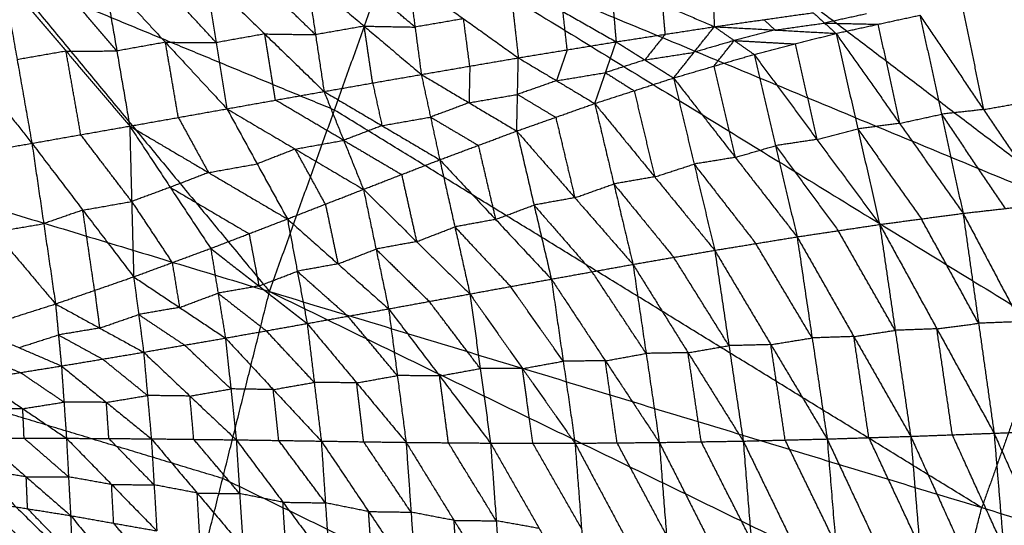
# Model space of a CAD drawing. Header units: millimetres. Extents: x -106 to 110, y -96 to 120.
# Tile 307 of 656: x -41.98 to -31.22, y 21.86 to 27.39. Entities that reach past the tile are written whole.
import ezdxf

# ---------------------------------------------------------------- set-up
doc = ezdxf.new("R2010")
doc.units = ezdxf.units.MM
doc.header["$MEASUREMENT"] = 0
doc.layers.add('Default', color=7, linetype='Continuous', true_color=0x000000)

msp = doc.modelspace()

# ---------------------------------------------------------------- linework, layer by layer
at = {"layer": 'Default'}
for points in [[(-31.359, 39.184, 3.809), (-25.851, 32.974, 3.779), (-20.344, 26.764, 3.749)], [(-33.868, 35.801, 3.809), (-27.778, 30.161, 3.779), (-21.688, 24.52, 3.749)], [(-33.868, 35.801, 3.809), (-27.106, 31.283, 3.779), (-20.344, 26.764, 3.749)], [(-36.034, 32.188, 3.809), (-29.42, 27.172, 3.779), (-22.807, 22.156, 3.749)], [(-36.034, 32.188, 3.809), (-28.861, 28.354, 3.779), (-21.688, 24.52, 3.749)], [(-44.98, 31.34, 3.861), (-42.117, 27.877, 3.835), (-39.254, 24.415, 3.809)], [(-30.321, 25.268, 3.779), (-33.627, 27.776, 3.794), (-36.934, 30.284, 3.809)], [(-39.254, 24.415, 3.809), (-38.544, 26.398, 3.809), (-37.835, 28.381, 3.809)], [(-37.835, 28.381, 3.809), (-30.761, 24.037, 3.779), (-23.688, 19.693, 3.749)], [(-37.835, 28.381, 3.809), (-30.321, 25.268, 3.779), (-22.807, 22.156, 3.749)], [(-38.544, 26.398, 3.809), (-40.33, 27.137, 3.822), (-42.117, 27.877, 3.835)], [(-43.272, 27.842, -2.058), (-42.561, 26.938, -1.622), (-41.85, 26.035, -1.187)], [(-42.172, 27.86, -1.914), (-42.011, 26.948, -1.55), (-41.85, 26.035, -1.187)], [(-42.172, 27.86, -1.914), (-41.477, 27.042, -1.499), (-40.781, 26.223, -1.084)], [(-40.922, 27.044, -1.418), (-41.27, 27.453, -1.626), (-41.617, 27.863, -1.833)], [(-41.063, 27.865, -1.752), (-40.922, 27.044, -1.418), (-40.781, 26.223, -1.084)], [(-41.063, 27.865, -1.752), (-40.391, 27.139, -1.362), (-39.719, 26.412, -0.971)], [(-39.836, 27.135, -1.273), (-40.172, 27.498, -1.468), (-40.508, 27.862, -1.664)], [(-39.953, 27.858, -1.575), (-39.836, 27.135, -1.273), (-39.719, 26.412, -0.971)], [(-39.953, 27.858, -1.575), (-39.305, 27.23, -1.212), (-38.658, 26.601, -0.849)], [(-38.751, 27.222, -1.115), (-39.075, 27.536, -1.297), (-39.398, 27.85, -1.478)], [(-38.844, 27.843, -1.382), (-38.751, 27.222, -1.115), (-38.658, 26.601, -0.849)], [(-38.844, 27.843, -1.382), (-38.219, 27.315, -1.051), (-37.595, 26.787, -0.719)], [(-37.663, 27.305, -0.949), (-37.976, 27.569, -1.114), (-38.288, 27.832, -1.28)], [(-37.732, 27.822, -1.178), (-37.663, 27.305, -0.949), (-37.595, 26.787, -0.719)], [(-37.732, 27.822, -1.178), (-37.133, 27.396, -0.883), (-36.535, 26.969, -0.589)], [(-36.628, 27.806, -0.972), (-36.581, 27.387, -0.78), (-36.535, 26.969, -0.589)], [(-36.628, 27.806, -0.972), (-36.047, 27.475, -0.716), (-35.466, 27.144, -0.461)], [(-35.521, 27.795, -0.769), (-35.494, 27.47, -0.615), (-35.466, 27.144, -0.461)], [(-35.521, 27.795, -0.769), (-34.957, 27.552, -0.555), (-34.392, 27.309, -0.341)], [(-34.416, 27.795, -0.579), (-34.404, 27.552, -0.46), (-34.392, 27.309, -0.341)], [(-34.929, 27.227, -0.401), (-34.943, 27.389, -0.478), (-34.957, 27.552, -0.555)], [(-36, 27.056, -0.525), (-36.024, 27.265, -0.621), (-36.047, 27.475, -0.716)], [(-34.392, 27.309, -0.341), (-33.853, 27.386, -0.288), (-33.313, 27.462, -0.235)], [(-33.313, 27.462, -0.235), (-33.188, 27.349, -0.089), (-33.063, 27.236, 0.057)], [(-32.73, 27.449, -0.091), (-32.959, 27.399, -0.09), (-33.188, 27.349, -0.089)], [(-31.68, 27.517, 0.052), (-31.566, 26.961, -0.4), (-31.451, 26.404, -0.853)], [(-37.133, 27.396, -0.883), (-37.398, 27.35, -0.916), (-37.663, 27.305, -0.949)], [(-37.065, 26.878, -0.654), (-37.099, 27.137, -0.769), (-37.133, 27.396, -0.883)], [(-33.853, 27.386, -0.288), (-33.79, 27.329, -0.215), (-33.728, 27.273, -0.142)], [(-33.728, 27.273, -0.142), (-33.458, 27.311, -0.116), (-33.188, 27.349, -0.089)], [(-33.188, 27.349, -0.089), (-32.896, 27.342, -0.017), (-32.605, 27.336, 0.055)], [(-33.063, 27.236, 0.057), (-32.605, 27.336, 0.055), (-32.146, 27.435, 0.053)], [(-32.605, 27.336, 0.055), (-32.487, 26.794, -0.384), (-32.369, 26.253, -0.823)], [(-32.146, 27.435, 0.053), (-31.911, 26.353, -0.825), (-31.675, 25.27, -1.703)], [(-32.146, 27.435, 0.053), (-31.451, 26.404, -0.853), (-30.756, 25.373, -1.759)], [(-39.305, 27.23, -1.212), (-39.571, 27.182, -1.242), (-39.836, 27.135, -1.273)], [(-39.189, 26.507, -0.91), (-39.247, 26.868, -1.061), (-39.305, 27.23, -1.212)], [(-39.305, 27.23, -1.212), (-39.028, 27.226, -1.164), (-38.751, 27.222, -1.115)], [(-38.219, 27.315, -1.051), (-38.485, 27.268, -1.083), (-38.751, 27.222, -1.115)], [(-38.127, 26.694, -0.784), (-38.173, 27.005, -0.917), (-38.219, 27.315, -1.051)], [(-38.219, 27.315, -1.051), (-37.941, 27.31, -1), (-37.663, 27.305, -0.949)], [(-35.466, 27.144, -0.461), (-34.929, 27.227, -0.401), (-34.392, 27.309, -0.341)], [(-34.929, 27.227, -0.401), (-35.041, 27.086, -0.3), (-35.152, 26.946, -0.199)], [(-34.838, 26.749, 0.063), (-34.615, 27.029, -0.139), (-34.392, 27.309, -0.341)], [(-34.392, 27.309, -0.341), (-34.175, 27.158, -0.141), (-33.958, 27.006, 0.06)], [(-34.392, 27.309, -0.341), (-33.728, 27.273, -0.142), (-33.063, 27.236, 0.057)], [(-33.728, 27.273, -0.142), (-33.951, 27.215, -0.142), (-34.175, 27.158, -0.141)], [(-33.958, 27.006, 0.06), (-33.511, 27.121, 0.058), (-33.063, 27.236, 0.057)], [(-33.063, 27.236, 0.057), (-32.825, 26.192, -0.788), (-32.586, 25.148, -1.632)], [(-33.063, 27.236, 0.057), (-32.369, 26.253, -0.823), (-31.675, 25.27, -1.703)], [(-40.391, 27.139, -1.362), (-40.656, 27.091, -1.39), (-40.922, 27.044, -1.418)], [(-40.25, 26.317, -1.028), (-40.32, 26.728, -1.195), (-40.391, 27.139, -1.362)], [(-40.391, 27.139, -1.362), (-40.113, 27.137, -1.317), (-39.836, 27.135, -1.273)], [(-36.535, 26.969, -0.589), (-36, 27.056, -0.525), (-35.466, 27.144, -0.461)], [(-35.7, 26.47, 0.066), (-35.583, 26.807, -0.197), (-35.466, 27.144, -0.461)], [(-35.466, 27.144, -0.461), (-35.152, 26.946, -0.199), (-34.838, 26.749, 0.063)], [(-34.175, 27.158, -0.141), (-34.395, 27.093, -0.14), (-34.615, 27.029, -0.139)], [(-34.398, 26.878, 0.061), (-34.287, 27.018, -0.04), (-34.175, 27.158, -0.141)], [(-34.175, 27.158, -0.141), (-33.843, 27.139, -0.041), (-33.511, 27.121, 0.058)], [(-33.511, 27.121, 0.058), (-33.391, 26.599, -0.364), (-33.272, 26.077, -0.786)], [(-41.477, 27.042, -1.499), (-41.744, 26.995, -1.525), (-42.011, 26.948, -1.55)], [(-41.477, 27.042, -1.499), (-41.199, 27.043, -1.459), (-40.922, 27.044, -1.418)], [(-41.316, 26.129, -1.136), (-41.396, 26.585, -1.317), (-41.477, 27.042, -1.499)], [(-36, 27.056, -0.525), (-36.059, 26.888, -0.393), (-36.117, 26.719, -0.261)], [(-35.152, 26.946, -0.199), (-34.884, 26.988, -0.169), (-34.615, 27.029, -0.139)], [(-34.838, 26.749, 0.063), (-34.398, 26.878, 0.061), (-33.958, 27.006, 0.06)], [(-33.958, 27.006, 0.06), (-33.724, 26.009, -0.744), (-33.489, 25.013, -1.548)], [(-33.958, 27.006, 0.06), (-33.272, 26.077, -0.786), (-32.586, 25.148, -1.632)], [(-37.595, 26.787, -0.719), (-37.065, 26.878, -0.654), (-36.535, 26.969, -0.589)], [(-36.552, 26.169, 0.07), (-36.543, 26.569, -0.26), (-36.535, 26.969, -0.589)], [(-36.535, 26.969, -0.589), (-36.117, 26.719, -0.261), (-35.7, 26.47, 0.066)], [(-35.152, 26.946, -0.199), (-35.368, 26.876, -0.198), (-35.583, 26.807, -0.197)], [(-37.065, 26.878, -0.654), (-37.069, 26.678, -0.489), (-37.073, 26.478, -0.325)], [(-36.117, 26.719, -0.261), (-35.85, 26.763, -0.229), (-35.583, 26.807, -0.197)], [(-35.583, 26.807, -0.197), (-35.426, 26.708, -0.066), (-35.269, 26.609, 0.065)], [(-34.398, 26.878, 0.061), (-34.281, 26.379, -0.341), (-34.164, 25.881, -0.743)], [(-38.658, 26.601, -0.849), (-38.127, 26.694, -0.784), (-37.595, 26.787, -0.719)], [(-38.127, 26.694, -0.784), (-38.076, 26.461, -0.586), (-38.025, 26.228, -0.388)], [(-37.595, 26.787, -0.719), (-37.494, 26.321, -0.323), (-37.393, 25.855, 0.073)], [(-37.595, 26.787, -0.719), (-37.073, 26.478, -0.325), (-36.552, 26.169, 0.07)], [(-36.117, 26.719, -0.261), (-36.33, 26.644, -0.26), (-36.543, 26.569, -0.26)], [(-35.7, 26.47, 0.066), (-35.269, 26.609, 0.065), (-34.838, 26.749, 0.063)], [(-34.838, 26.749, 0.063), (-34.614, 25.808, -0.695), (-34.389, 24.866, -1.452)], [(-34.838, 26.749, 0.063), (-34.164, 25.881, -0.743), (-33.489, 25.013, -1.548)], [(-46.655, 26.66, 3.861), (-43.466, 23.494, 3.835), (-40.277, 20.329, 3.809)], [(-46.655, 26.66, 3.861), (-42.954, 25.537, 3.835), (-39.254, 24.415, 3.809)], [(-39.719, 26.412, -0.971), (-39.189, 26.507, -0.91), (-38.658, 26.601, -0.849)], [(-38.658, 26.601, -0.849), (-38.443, 26.067, -0.386), (-38.227, 25.532, 0.077)], [(-38.658, 26.601, -0.849), (-38.025, 26.228, -0.388), (-37.393, 25.855, 0.073)], [(-35.269, 26.609, 0.065), (-35.157, 26.139, -0.314), (-35.044, 25.668, -0.693)], [(-38.443, 26.067, -0.386), (-38.816, 26.287, -0.648), (-39.189, 26.507, -0.91)], [(-37.073, 26.478, -0.325), (-37.284, 26.4, -0.324), (-37.494, 26.321, -0.323)], [(-37.073, 26.478, -0.325), (-36.808, 26.524, -0.292), (-36.543, 26.569, -0.26)], [(-36.552, 26.169, 0.07), (-36.126, 26.319, 0.068), (-35.7, 26.47, 0.066)], [(-36.543, 26.569, -0.26), (-36.335, 26.444, -0.096), (-36.126, 26.319, 0.068)], [(-35.7, 26.47, 0.066), (-35.491, 25.591, -0.64), (-35.282, 24.712, -1.347)], [(-35.7, 26.47, 0.066), (-35.044, 25.668, -0.693), (-34.389, 24.866, -1.452)], [(-31.451, 26.404, -0.853), (-31.218, 26.445, -0.853), (-30.985, 26.486, -0.854)], [(-40.781, 26.223, -1.084), (-40.25, 26.317, -1.028), (-39.719, 26.412, -0.971)], [(-39.719, 26.412, -0.971), (-39.389, 25.81, -0.445), (-39.058, 25.208, 0.08)], [(-39.719, 26.412, -0.971), (-38.973, 25.972, -0.447), (-38.227, 25.532, 0.077)], [(-31.471, 22.054, 3.779), (-35.007, 24.226, 3.794), (-38.544, 26.398, 3.809)], [(-31.451, 26.404, -0.853), (-31.681, 26.378, -0.839), (-31.911, 26.353, -0.825)], [(-40.25, 26.317, -1.028), (-40.085, 26.016, -0.765), (-39.92, 25.715, -0.502)], [(-38.025, 26.228, -0.388), (-37.76, 26.275, -0.356), (-37.494, 26.321, -0.323)], [(-37.494, 26.321, -0.323), (-37.233, 26.167, -0.126), (-36.972, 26.012, 0.071)], [(-36.126, 26.319, 0.068), (-36.021, 25.88, -0.285), (-35.917, 25.44, -0.639)], [(-32.369, 26.253, -0.823), (-32.597, 26.222, -0.805), (-32.825, 26.192, -0.788)], [(-32.369, 26.253, -0.823), (-32.14, 26.303, -0.824), (-31.911, 26.353, -0.825)], [(-31.911, 26.353, -0.825), (-31.563, 25.837, -1.278), (-31.216, 25.322, -1.731)], [(-41.85, 26.035, -1.187), (-41.316, 26.129, -1.136), (-40.781, 26.223, -1.084)], [(-40.781, 26.223, -1.084), (-40.76, 25.399, -0.498), (-40.738, 24.576, 0.088)], [(-40.781, 26.223, -1.084), (-40.339, 25.554, -0.5), (-39.896, 24.886, 0.084)], [(-40.781, 26.223, -1.084), (-39.92, 25.715, -0.502), (-39.058, 25.208, 0.08)], [(-38.025, 26.228, -0.388), (-38.234, 26.148, -0.387), (-38.443, 26.067, -0.386)], [(-37.393, 25.855, 0.073), (-36.972, 26.012, 0.071), (-36.552, 26.169, 0.07)], [(-36.552, 26.169, 0.07), (-36.363, 25.36, -0.582), (-36.174, 24.551, -1.234)], [(-36.552, 26.169, 0.07), (-35.917, 25.44, -0.639), (-35.282, 24.712, -1.347)], [(-33.272, 26.077, -0.786), (-33.048, 26.135, -0.787), (-32.825, 26.192, -0.788)], [(-32.825, 26.192, -0.788), (-32.478, 25.7, -1.228), (-32.13, 25.209, -1.667)], [(-40.76, 25.399, -0.498), (-41.038, 25.764, -0.817), (-41.316, 26.129, -1.136)], [(-38.973, 25.972, -0.447), (-38.708, 26.02, -0.417), (-38.443, 26.067, -0.386)], [(-38.443, 26.067, -0.386), (-38.126, 25.88, -0.156), (-37.81, 25.694, 0.075)], [(-33.272, 26.077, -0.786), (-33.498, 26.043, -0.765), (-33.724, 26.009, -0.744)], [(-42.917, 25.853, -1.279), (-42.383, 25.944, -1.233), (-41.85, 26.035, -1.187)], [(-41.85, 26.035, -1.187), (-41.721, 25.157, -0.547), (-41.592, 24.28, 0.093)], [(-41.85, 26.035, -1.187), (-41.294, 25.305, -0.549), (-40.738, 24.576, 0.088)], [(-38.973, 25.972, -0.447), (-39.181, 25.891, -0.446), (-39.389, 25.81, -0.445)], [(-38.643, 25.37, 0.078), (-38.808, 25.671, -0.184), (-38.973, 25.972, -0.447)], [(-36.972, 26.012, 0.071), (-36.878, 25.608, -0.255), (-36.783, 25.203, -0.581)], [(-34.164, 25.881, -0.743), (-33.944, 25.945, -0.743), (-33.724, 26.009, -0.744)], [(-33.724, 26.009, -0.744), (-33.381, 25.545, -1.167), (-33.038, 25.08, -1.59)], [(-42.917, 25.853, -1.279), (-42.254, 25.066, -0.593), (-41.592, 24.28, 0.093)], [(-38.227, 25.532, 0.077), (-37.81, 25.694, 0.075), (-37.393, 25.855, 0.073)], [(-37.393, 25.855, 0.073), (-37.228, 25.122, -0.522), (-37.064, 24.389, -1.117)], [(-37.393, 25.855, 0.073), (-36.783, 25.203, -0.581), (-36.174, 24.551, -1.234)], [(-34.164, 25.881, -0.743), (-34.389, 25.844, -0.719), (-34.614, 25.808, -0.695)], [(-39.92, 25.715, -0.502), (-40.129, 25.635, -0.501), (-40.339, 25.554, -0.5)], [(-39.92, 25.715, -0.502), (-39.654, 25.763, -0.474), (-39.389, 25.81, -0.445)], [(-35.044, 25.668, -0.693), (-34.829, 25.738, -0.694), (-34.614, 25.808, -0.695)], [(-34.614, 25.808, -0.695), (-34.276, 25.373, -1.098), (-33.939, 24.939, -1.5)], [(-37.81, 25.694, 0.075), (-37.728, 25.327, -0.223), (-37.646, 24.96, -0.52)], [(-35.044, 25.668, -0.693), (-35.268, 25.629, -0.667), (-35.491, 25.591, -0.64)], [(-40.339, 25.554, -0.5), (-40.549, 25.477, -0.499), (-40.76, 25.399, -0.498)], [(-40.339, 25.554, -0.5), (-39.908, 25.301, -0.209), (-39.477, 25.047, 0.082)], [(-39.058, 25.208, 0.08), (-38.643, 25.37, 0.078), (-38.227, 25.532, 0.077)], [(-38.227, 25.532, 0.077), (-38.09, 24.879, -0.461), (-37.952, 24.226, -0.998)], [(-38.227, 25.532, 0.077), (-37.646, 24.96, -0.52), (-37.064, 24.389, -1.117)], [(-35.917, 25.44, -0.639), (-35.704, 25.515, -0.639), (-35.491, 25.591, -0.64)], [(-35.491, 25.591, -0.64), (-35.163, 25.19, -1.02), (-34.836, 24.789, -1.4)], [(-41.294, 25.305, -0.549), (-41.027, 25.352, -0.524), (-40.76, 25.399, -0.498)], [(-40.76, 25.399, -0.498), (-40.538, 25.065, -0.206), (-40.317, 24.731, 0.086)], [(-35.917, 25.44, -0.639), (-36.14, 25.4, -0.61), (-36.363, 25.36, -0.582)], [(-41.294, 25.305, -0.549), (-41.507, 25.231, -0.548), (-41.721, 25.157, -0.547)], [(-41.165, 24.428, 0.09), (-41.229, 24.866, -0.23), (-41.294, 25.305, -0.549)], [(-38.643, 25.37, 0.078), (-38.574, 25.044, -0.19), (-38.505, 24.717, -0.459)], [(-36.783, 25.203, -0.581), (-36.573, 25.282, -0.581), (-36.363, 25.36, -0.582)], [(-36.363, 25.36, -0.582), (-36.046, 24.996, -0.936), (-35.728, 24.631, -1.29)], [(-31.675, 25.27, -1.703), (-31.216, 25.322, -1.731), (-30.756, 25.373, -1.759)], [(-39.896, 24.886, 0.084), (-39.477, 25.047, 0.082), (-39.058, 25.208, 0.08)], [(-39.058, 25.208, 0.08), (-38.95, 24.637, -0.399), (-38.842, 24.066, -0.879)], [(-39.058, 25.208, 0.08), (-38.505, 24.717, -0.459), (-37.952, 24.226, -0.998)], [(-36.783, 25.203, -0.581), (-37.006, 25.162, -0.551), (-37.228, 25.122, -0.522)], [(-32.586, 25.148, -1.632), (-32.13, 25.209, -1.667), (-31.675, 25.27, -1.703)], [(-31.505, 24.068, -2.183), (-31.818, 24.639, -1.925), (-32.13, 25.209, -1.667)], [(-31.675, 25.27, -1.703), (-31.505, 24.068, -2.183), (-31.336, 22.867, -2.664)], [(-31.675, 25.27, -1.703), (-31.049, 24.086, -2.224), (-30.423, 22.903, -2.745)], [(-42.254, 25.066, -0.593), (-41.988, 25.112, -0.57), (-41.721, 25.157, -0.547)], [(-37.646, 24.96, -0.52), (-37.437, 25.041, -0.521), (-37.228, 25.122, -0.522)], [(-37.228, 25.122, -0.522), (-36.924, 24.796, -0.849), (-36.619, 24.47, -1.175)], [(-33.489, 25.013, -1.548), (-33.038, 25.08, -1.59), (-32.586, 25.148, -1.632)], [(-32.417, 23.991, -2.096), (-32.727, 24.535, -1.843), (-33.038, 25.08, -1.59)], [(-32.586, 25.148, -1.632), (-32.417, 23.991, -2.096), (-32.247, 22.833, -2.561)], [(-32.586, 25.148, -1.632), (-31.961, 24.008, -2.148), (-31.336, 22.867, -2.664)], [(-39.477, 25.047, 0.082), (-39.423, 24.762, -0.158), (-39.369, 24.476, -0.397)], [(-34.389, 24.866, -1.452), (-33.939, 24.939, -1.5), (-33.489, 25.013, -1.548)], [(-33.489, 25.013, -1.548), (-33.324, 23.908, -1.992), (-33.16, 22.804, -2.435)], [(-33.489, 25.013, -1.548), (-32.868, 23.923, -2.054), (-32.247, 22.833, -2.561)], [(-40.738, 24.576, 0.088), (-40.317, 24.731, 0.086), (-39.896, 24.886, 0.084)], [(-39.896, 24.886, 0.084), (-39.816, 24.397, -0.34), (-39.735, 23.907, -0.763)], [(-39.896, 24.886, 0.084), (-39.369, 24.476, -0.397), (-38.842, 24.066, -0.879)], [(-38.505, 24.717, -0.459), (-38.297, 24.798, -0.46), (-38.09, 24.879, -0.461)], [(-37.646, 24.96, -0.52), (-37.868, 24.92, -0.49), (-38.09, 24.879, -0.461)], [(-38.09, 24.879, -0.461), (-37.799, 24.593, -0.759), (-37.508, 24.307, -1.057)], [(-35.282, 24.712, -1.347), (-34.836, 24.789, -1.4), (-34.389, 24.866, -1.452)], [(-34.389, 24.866, -1.452), (-34.233, 23.824, -1.872), (-34.077, 22.781, -2.291)], [(-34.389, 24.866, -1.452), (-33.775, 23.835, -1.944), (-33.16, 22.804, -2.435)], [(-33.324, 23.908, -1.992), (-33.632, 24.424, -1.746), (-33.939, 24.939, -1.5)], [(-34.233, 23.824, -1.872), (-34.534, 24.306, -1.636), (-34.836, 24.789, -1.4)], [(-40.317, 24.731, 0.086), (-40.277, 24.486, -0.126), (-40.237, 24.241, -0.338)], [(-38.505, 24.717, -0.459), (-38.728, 24.677, -0.429), (-38.95, 24.637, -0.399)], [(-36.174, 24.551, -1.234), (-35.728, 24.631, -1.29), (-35.282, 24.712, -1.347)], [(-35.282, 24.712, -1.347), (-35.138, 23.739, -1.739), (-34.994, 22.766, -2.132)], [(-35.282, 24.712, -1.347), (-34.68, 23.746, -1.819), (-34.077, 22.781, -2.291)], [(-41.592, 24.28, 0.093), (-41.165, 24.428, 0.09), (-40.738, 24.576, 0.088)], [(-40.738, 24.576, 0.088), (-40.683, 24.164, -0.282), (-40.629, 23.752, -0.653)], [(-40.738, 24.576, 0.088), (-40.237, 24.241, -0.338), (-39.735, 23.907, -0.763)], [(-39.369, 24.476, -0.397), (-39.16, 24.556, -0.398), (-38.95, 24.637, -0.399)], [(-38.95, 24.637, -0.399), (-38.674, 24.391, -0.669), (-38.397, 24.146, -0.938)], [(-37.064, 24.389, -1.117), (-36.619, 24.47, -1.175), (-36.174, 24.551, -1.234)], [(-36.174, 24.551, -1.234), (-36.044, 23.654, -1.597), (-35.915, 22.758, -1.961)], [(-36.174, 24.551, -1.234), (-35.584, 23.658, -1.683), (-34.994, 22.766, -2.132)], [(-35.138, 23.739, -1.739), (-35.433, 24.185, -1.515), (-35.728, 24.631, -1.29)], [(-41.165, 24.428, 0.09), (-41.138, 24.222, -0.095), (-41.11, 24.016, -0.28)], [(-39.369, 24.476, -0.397), (-39.592, 24.436, -0.369), (-39.816, 24.397, -0.34)], [(-36.044, 23.654, -1.597), (-36.332, 24.062, -1.386), (-36.619, 24.47, -1.175)], [(-40.277, 20.329, 3.809), (-39.765, 22.372, 3.809), (-39.254, 24.415, 3.809)], [(-40.237, 24.241, -0.338), (-40.026, 24.319, -0.339), (-39.816, 24.397, -0.34)], [(-39.816, 24.397, -0.34), (-39.552, 24.192, -0.58), (-39.289, 23.986, -0.821)], [(-39.254, 24.415, 3.809), (-31.789, 20.785, 3.779), (-24.324, 17.155, 3.749)], [(-39.254, 24.415, 3.809), (-31.471, 22.054, 3.779), (-23.688, 19.693, 3.749)], [(-37.952, 24.226, -0.998), (-37.508, 24.307, -1.057), (-37.064, 24.389, -1.117)], [(-37.064, 24.389, -1.117), (-36.951, 23.574, -1.449), (-36.838, 22.759, -1.782)], [(-37.064, 24.389, -1.117), (-36.489, 23.573, -1.539), (-35.915, 22.758, -1.961)], [(-42.457, 24.004, 0.097), (-42.025, 24.142, 0.095), (-41.592, 24.28, 0.093)], [(-41.592, 24.28, 0.093), (-41.56, 23.941, -0.228), (-41.527, 23.602, -0.549)], [(-41.592, 24.28, 0.093), (-41.11, 24.016, -0.28), (-40.629, 23.752, -0.653)], [(-40.237, 24.241, -0.338), (-40.46, 24.203, -0.31), (-40.683, 24.164, -0.282)], [(-38.842, 24.066, -0.879), (-38.397, 24.146, -0.938), (-37.952, 24.226, -0.998)], [(-37.952, 24.226, -0.998), (-37.857, 23.497, -1.299), (-37.761, 22.767, -1.601)], [(-37.952, 24.226, -0.998), (-37.395, 23.493, -1.39), (-36.838, 22.759, -1.782)], [(-36.951, 23.574, -1.449), (-37.229, 23.941, -1.253), (-37.508, 24.307, -1.057)], [(-41.11, 24.016, -0.28), (-40.897, 24.09, -0.281), (-40.683, 24.164, -0.282)], [(-40.683, 24.164, -0.282), (-40.433, 23.997, -0.495), (-40.182, 23.83, -0.708)], [(-37.857, 23.497, -1.299), (-38.127, 23.821, -1.119), (-38.397, 24.146, -0.938)], [(-42.457, 24.004, 0.097), (-41.992, 23.803, -0.226), (-41.527, 23.602, -0.549)], [(-41.11, 24.016, -0.28), (-41.335, 23.978, -0.254), (-41.56, 23.941, -0.228)], [(-39.735, 23.907, -0.763), (-39.289, 23.986, -0.821), (-38.842, 24.066, -0.879)], [(-38.842, 24.066, -0.879), (-38.765, 23.423, -1.15), (-38.688, 22.781, -1.42)], [(-38.842, 24.066, -0.879), (-38.301, 23.417, -1.24), (-37.761, 22.767, -1.601)], [(-31.961, 24.008, -2.148), (-32.189, 23.999, -2.122), (-32.417, 23.991, -2.096)], [(-31.961, 24.008, -2.148), (-31.733, 24.038, -2.166), (-31.505, 24.068, -2.183)], [(-31.792, 22.85, -2.612), (-31.876, 23.429, -2.38), (-31.961, 24.008, -2.148)], [(-31.049, 24.086, -2.224), (-31.277, 24.077, -2.203), (-31.505, 24.068, -2.183)], [(-30.761, 24.037, 3.779), (-31.116, 23.045, 3.779), (-31.471, 22.054, 3.779)], [(-41.992, 23.803, -0.226), (-41.776, 23.872, -0.227), (-41.56, 23.941, -0.228)], [(-41.56, 23.941, -0.228), (-41.319, 23.809, -0.415), (-41.078, 23.677, -0.601)], [(-40.629, 23.752, -0.653), (-40.182, 23.83, -0.708), (-39.735, 23.907, -0.763)], [(-39.735, 23.907, -0.763), (-39.676, 23.351, -1.004), (-39.617, 22.795, -1.244)], [(-39.735, 23.907, -0.763), (-39.212, 23.344, -1.092), (-38.688, 22.781, -1.42)], [(-38.765, 23.423, -1.15), (-39.027, 23.705, -0.985), (-39.289, 23.986, -0.821)], [(-33.775, 23.835, -1.944), (-33.55, 23.872, -1.968), (-33.324, 23.908, -1.992)], [(-32.868, 23.923, -2.054), (-33.096, 23.916, -2.023), (-33.324, 23.908, -1.992)], [(-32.868, 23.923, -2.054), (-32.643, 23.957, -2.075), (-32.417, 23.991, -2.096)], [(-32.704, 22.819, -2.498), (-32.786, 23.371, -2.276), (-32.868, 23.923, -2.054)], [(-39.676, 23.351, -1.004), (-39.929, 23.59, -0.856), (-40.182, 23.83, -0.708)], [(-34.68, 23.746, -1.819), (-34.456, 23.785, -1.845), (-34.233, 23.824, -1.872)], [(-33.775, 23.835, -1.944), (-34.004, 23.829, -1.908), (-34.233, 23.824, -1.872)], [(-33.619, 22.793, -2.363), (-33.697, 23.314, -2.154), (-33.775, 23.835, -1.944)], [(-42.442, 23.731, -0.178), (-42.21, 23.63, -0.339), (-41.977, 23.53, -0.501)], [(-41.527, 23.602, -0.549), (-41.078, 23.677, -0.601), (-40.629, 23.752, -0.653)], [(-40.587, 23.279, -0.865), (-40.832, 23.478, -0.733), (-41.078, 23.677, -0.601)], [(-40.629, 23.752, -0.653), (-40.587, 23.279, -0.865), (-40.545, 22.806, -1.076)], [(-40.629, 23.752, -0.653), (-40.123, 23.273, -0.949), (-39.617, 22.795, -1.244)], [(-35.584, 23.658, -1.683), (-35.361, 23.698, -1.711), (-35.138, 23.739, -1.739)], [(-34.68, 23.746, -1.819), (-34.909, 23.743, -1.779), (-35.138, 23.739, -1.739)], [(-34.536, 22.774, -2.211), (-34.608, 23.26, -2.015), (-34.68, 23.746, -1.819)], [(-42.427, 23.458, -0.452), (-41.977, 23.53, -0.501), (-41.527, 23.602, -0.549)], [(-41.527, 23.602, -0.549), (-41.5, 23.207, -0.734), (-41.472, 22.812, -0.919)], [(-41.527, 23.602, -0.549), (-41.036, 23.204, -0.813), (-40.545, 22.806, -1.076)], [(-37.395, 23.493, -1.39), (-37.173, 23.533, -1.42), (-36.951, 23.574, -1.449)], [(-36.489, 23.573, -1.539), (-36.72, 23.573, -1.494), (-36.951, 23.574, -1.449)], [(-36.489, 23.573, -1.539), (-36.267, 23.614, -1.568), (-36.044, 23.654, -1.597)], [(-36.376, 22.758, -1.871), (-36.433, 23.166, -1.705), (-36.489, 23.573, -1.539)], [(-35.584, 23.658, -1.683), (-35.814, 23.656, -1.64), (-36.044, 23.654, -1.597)], [(-35.455, 22.762, -2.046), (-35.519, 23.21, -1.864), (-35.584, 23.658, -1.683)], [(-39.765, 22.372, 3.809), (-41.616, 22.933, 3.822), (-43.466, 23.494, 3.835)], [(-42.427, 23.458, -0.452), (-41.95, 23.135, -0.686), (-41.472, 22.812, -0.919)], [(-41.5, 23.207, -0.734), (-41.738, 23.368, -0.617), (-41.977, 23.53, -0.501)], [(-38.301, 23.417, -1.24), (-38.079, 23.457, -1.27), (-37.857, 23.497, -1.299)], [(-37.395, 23.493, -1.39), (-37.626, 23.495, -1.345), (-37.857, 23.497, -1.299)], [(-37.299, 22.763, -1.692), (-37.347, 23.128, -1.541), (-37.395, 23.493, -1.39)], [(-40.123, 23.273, -0.949), (-39.9, 23.312, -0.976), (-39.676, 23.351, -1.004)], [(-39.212, 23.344, -1.092), (-39.444, 23.347, -1.048), (-39.676, 23.351, -1.004)], [(-39.212, 23.344, -1.092), (-38.988, 23.383, -1.121), (-38.765, 23.423, -1.15)], [(-38.301, 23.417, -1.24), (-38.533, 23.42, -1.195), (-38.765, 23.423, -1.15)], [(-38.225, 22.774, -1.511), (-38.263, 23.095, -1.375), (-38.301, 23.417, -1.24)], [(-41.036, 23.204, -0.813), (-40.811, 23.242, -0.839), (-40.587, 23.279, -0.865)], [(-40.123, 23.273, -0.949), (-40.355, 23.276, -0.907), (-40.587, 23.279, -0.865)], [(-40.081, 22.8, -1.16), (-40.102, 23.037, -1.054), (-40.123, 23.273, -0.949)], [(-39.153, 22.788, -1.332), (-39.182, 23.066, -1.212), (-39.212, 23.344, -1.092)], [(-41.95, 23.135, -0.686), (-42.181, 23.135, -0.649), (-42.412, 23.135, -0.612)], [(-41.95, 23.135, -0.686), (-41.725, 23.171, -0.71), (-41.5, 23.207, -0.734)], [(-41.935, 22.812, -0.845), (-41.942, 22.974, -0.766), (-41.95, 23.135, -0.686)], [(-41.036, 23.204, -0.813), (-41.268, 23.206, -0.773), (-41.5, 23.207, -0.734)], [(-41.009, 22.809, -0.998), (-41.022, 23.007, -0.905), (-41.036, 23.204, -0.813)], [(-42.397, 22.812, -0.772), (-41.935, 22.812, -0.845), (-41.472, 22.812, -0.919)], [(-42.397, 22.812, -0.772), (-41.912, 22.39, -0.893), (-41.427, 21.967, -1.013)], [(-41.45, 22.39, -0.966), (-41.692, 22.601, -0.906), (-41.935, 22.812, -0.845)], [(-41.472, 22.812, -0.919), (-41.45, 22.39, -0.966), (-41.427, 21.967, -1.013)], [(-41.472, 22.812, -0.919), (-41.009, 22.809, -0.998), (-40.545, 22.806, -1.076)], [(-41.472, 22.812, -0.919), (-40.979, 22.306, -1.052), (-40.485, 21.8, -1.185)], [(-33.16, 22.804, -2.435), (-32.704, 22.819, -2.498), (-32.247, 22.833, -2.561)], [(-32.148, 21.629, -2.68), (-32.426, 22.224, -2.589), (-32.704, 22.819, -2.498)], [(-32.247, 22.833, -2.561), (-31.792, 22.85, -2.612), (-31.336, 22.867, -2.664)], [(-32.247, 22.833, -2.561), (-32.148, 21.629, -2.68), (-32.048, 20.426, -2.799)], [(-32.247, 22.833, -2.561), (-31.688, 21.601, -2.735), (-31.129, 20.369, -2.91)], [(-31.232, 21.618, -2.787), (-31.512, 22.234, -2.699), (-31.792, 22.85, -2.612)], [(-31.336, 22.867, -2.664), (-30.879, 22.885, -2.704), (-30.423, 22.903, -2.745)], [(-31.336, 22.867, -2.664), (-31.232, 21.618, -2.787), (-31.129, 20.369, -2.91)], [(-31.336, 22.867, -2.664), (-30.776, 21.602, -2.829), (-30.216, 20.336, -2.995)], [(-40.515, 22.303, -1.13), (-40.762, 22.556, -1.064), (-41.009, 22.809, -0.998)], [(-40.545, 22.806, -1.076), (-40.515, 22.303, -1.13), (-40.485, 21.8, -1.185)], [(-40.545, 22.806, -1.076), (-40.081, 22.8, -1.16), (-39.617, 22.795, -1.244)], [(-40.545, 22.806, -1.076), (-40.044, 22.213, -1.222), (-39.542, 21.619, -1.368)], [(-39.58, 22.207, -1.306), (-39.831, 22.504, -1.233), (-40.081, 22.8, -1.16)], [(-39.617, 22.795, -1.244), (-39.58, 22.207, -1.306), (-39.542, 21.619, -1.368)], [(-39.617, 22.795, -1.244), (-39.153, 22.788, -1.332), (-38.688, 22.781, -1.42)], [(-39.617, 22.795, -1.244), (-39.107, 22.113, -1.402), (-38.597, 21.431, -1.56)], [(-38.643, 22.106, -1.49), (-38.898, 22.447, -1.411), (-39.153, 22.788, -1.332)], [(-38.688, 22.781, -1.42), (-38.643, 22.106, -1.49), (-38.597, 21.431, -1.56)], [(-38.688, 22.781, -1.42), (-38.225, 22.774, -1.511), (-37.761, 22.767, -1.601)], [(-38.688, 22.781, -1.42), (-38.171, 22.011, -1.589), (-37.653, 21.242, -1.757)], [(-37.707, 22.004, -1.679), (-37.966, 22.389, -1.595), (-38.225, 22.774, -1.511)], [(-37.761, 22.767, -1.601), (-37.707, 22.004, -1.679), (-37.653, 21.242, -1.757)], [(-37.761, 22.767, -1.601), (-37.299, 22.763, -1.692), (-36.838, 22.759, -1.782)], [(-37.761, 22.767, -1.601), (-37.237, 21.914, -1.778), (-36.714, 21.06, -1.955)], [(-36.776, 21.91, -1.868), (-37.038, 22.336, -1.78), (-37.299, 22.763, -1.692)], [(-36.838, 22.759, -1.782), (-36.776, 21.91, -1.868), (-36.714, 21.06, -1.955)], [(-36.838, 22.759, -1.782), (-36.376, 22.758, -1.871), (-35.915, 22.758, -1.961)], [(-36.838, 22.759, -1.782), (-36.306, 21.826, -1.966), (-35.774, 20.892, -2.149)], [(-35.844, 21.825, -2.055), (-36.11, 22.292, -1.963), (-36.376, 22.758, -1.871)], [(-35.915, 22.758, -1.961), (-35.455, 22.762, -2.046), (-34.994, 22.766, -2.132)], [(-35.915, 22.758, -1.961), (-35.844, 21.825, -2.055), (-35.774, 20.892, -2.149)], [(-35.915, 22.758, -1.961), (-35.376, 21.75, -2.148), (-34.838, 20.743, -2.335)], [(-34.916, 21.754, -2.233), (-35.185, 22.258, -2.14), (-35.455, 22.762, -2.046)], [(-34.994, 22.766, -2.132), (-34.536, 22.774, -2.211), (-34.077, 22.781, -2.291)], [(-34.994, 22.766, -2.132), (-34.916, 21.754, -2.233), (-34.838, 20.743, -2.335)], [(-34.994, 22.766, -2.132), (-34.449, 21.69, -2.32), (-33.904, 20.614, -2.509)], [(-33.99, 21.698, -2.4), (-34.263, 22.236, -2.306), (-34.536, 22.774, -2.211)], [(-34.077, 22.781, -2.291), (-33.619, 22.793, -2.363), (-33.16, 22.804, -2.435)], [(-34.077, 22.781, -2.291), (-33.99, 21.698, -2.4), (-33.904, 20.614, -2.509)], [(-34.077, 22.781, -2.291), (-33.525, 21.644, -2.478), (-32.972, 20.507, -2.665)], [(-33.066, 21.656, -2.55), (-33.342, 22.224, -2.457), (-33.619, 22.793, -2.363)], [(-33.16, 22.804, -2.435), (-33.066, 21.656, -2.55), (-32.972, 20.507, -2.665)], [(-33.16, 22.804, -2.435), (-32.604, 21.615, -2.617), (-32.048, 20.426, -2.799)], [(-41.912, 22.39, -0.893), (-42.147, 22.427, -0.852), (-42.382, 22.464, -0.812)], [(-41.897, 22.042, -0.933), (-41.905, 22.216, -0.913), (-41.912, 22.39, -0.893)], [(-41.912, 22.39, -0.893), (-41.681, 22.39, -0.929), (-41.45, 22.39, -0.966)], [(-40.979, 22.306, -1.052), (-41.214, 22.348, -1.009), (-41.45, 22.39, -0.966)], [(-40.956, 21.884, -1.099), (-40.968, 22.095, -1.075), (-40.979, 22.306, -1.052)], [(-40.979, 22.306, -1.052), (-40.747, 22.305, -1.091), (-40.515, 22.303, -1.13)], [(-40.044, 22.213, -1.222), (-40.279, 22.258, -1.176), (-40.515, 22.303, -1.13)], [(-32.3, 18.742, 3.779), (-36.033, 20.557, 3.794), (-39.765, 22.372, 3.809)], [(-40.014, 21.71, -1.276), (-40.029, 21.961, -1.249), (-40.044, 22.213, -1.222)], [(-40.044, 22.213, -1.222), (-39.812, 22.21, -1.264), (-39.58, 22.207, -1.306)], [(-39.107, 22.113, -1.402), (-39.344, 22.16, -1.354), (-39.58, 22.207, -1.306)], [(-42.367, 22.117, -0.853), (-41.897, 22.042, -0.933), (-41.427, 21.967, -1.013)], [(-42.367, 22.117, -0.853), (-41.88, 21.616, -0.876), (-41.393, 21.116, -0.899)], [(-39.07, 21.525, -1.464), (-39.089, 21.819, -1.433), (-39.107, 22.113, -1.402)], [(-39.107, 22.113, -1.402), (-38.875, 22.109, -1.446), (-38.643, 22.106, -1.49)], [(-38.171, 22.011, -1.589), (-38.407, 22.058, -1.539), (-38.643, 22.106, -1.49)], [(-41.41, 21.542, -0.956), (-41.654, 21.792, -0.944), (-41.897, 22.042, -0.933)], [(-41.427, 21.967, -1.013), (-41.41, 21.542, -0.956), (-41.393, 21.116, -0.899)], [(-41.427, 21.967, -1.013), (-40.956, 21.884, -1.099), (-40.485, 21.8, -1.185)], [(-41.427, 21.967, -1.013), (-40.939, 21.377, -1.033), (-40.451, 20.788, -1.054)], [(-38.125, 21.336, -1.658), (-38.148, 21.674, -1.624), (-38.171, 22.011, -1.589)], [(-38.171, 22.011, -1.589), (-37.939, 22.008, -1.634), (-37.707, 22.004, -1.679)], [(-37.237, 21.914, -1.778), (-37.472, 21.959, -1.728), (-37.707, 22.004, -1.679)], [(-31.789, 20.785, 3.779), (-31.63, 21.419, 3.779), (-31.471, 22.054, 3.779)], [(-40.468, 21.294, -1.119), (-40.712, 21.589, -1.109), (-40.956, 21.884, -1.099)], [(-37.183, 21.151, -1.856), (-37.21, 21.532, -1.817), (-37.237, 21.914, -1.778)], [(-37.237, 21.914, -1.778), (-37.007, 21.912, -1.823), (-36.776, 21.91, -1.868)], [(-36.306, 21.826, -1.966), (-36.541, 21.868, -1.917), (-36.776, 21.91, -1.868)]]:
    msp.add_open_spline(points, degree=2, dxfattribs=at)

doc.saveas('drawing.dxf')
